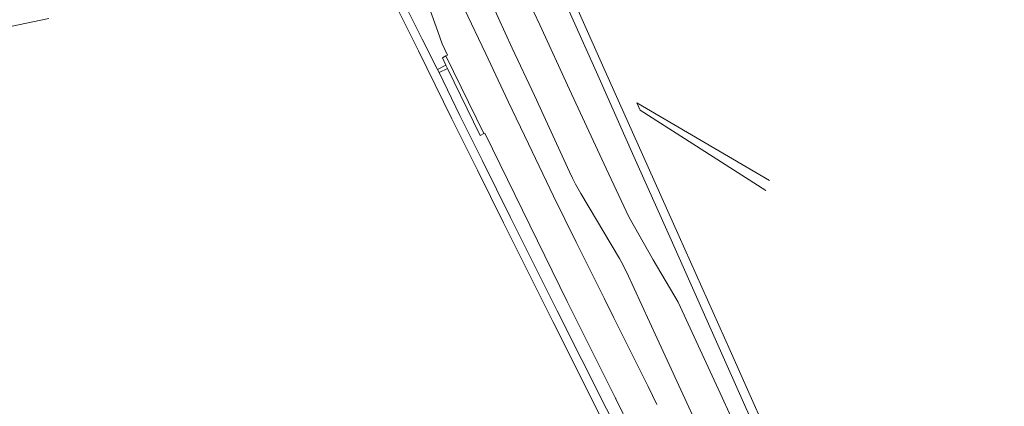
# Model space of a CAD drawing. Extents: x 145000 to 155000, y 457500 to 470000.
# Tile 369 of 548: x 147194 to 147482, y 468163 to 468276. Entities that reach past the tile are written whole.
import ezdxf

# ---------------------------------------------------------------- set-up
doc = ezdxf.new("R2010")
doc.units = 0
doc.header["$LTSCALE"] = 0.2
doc.header["$MEASUREMENT"] = 0
doc.layers.add('kant verharding', color=252, linetype='Continuous', lineweight=0)

msp = doc.modelspace()

# ---------------------------------------------------------------- linework, layer by layer
at = {"layer": 'kant verharding', "linetype": 'Continuous', "lineweight": 0}
for p, q in [((147335.95, 468296.31), (147345.89, 468274.92)), ((147308.15, 468295.22), (147316.09, 468273.02)), ((147303.48, 468281.2), (147306.76, 468274.72)), ((147323.83, 468279.71), (147330.09, 468266.47)), ((147331.66, 468281.54), (147337.87, 468268.17)), ((147200, 468276.34), (147202.33, 468276.82)), ((147345.89, 468274.92), (147354.62, 468256.02)), ((147316.09, 468273.02), (147317.36, 468269.45)), ((147317.36, 468269.45), (147318.9, 468266.09)), ((147337.87, 468268.17), (147344.35, 468254.31)), ((147318.9, 468266.09), (147318.47, 468265.89)), ((147318.47, 468265.89), (147329.58, 468243.2)), ((147330.09, 468266.47), (147336.69, 468252.53)), ((147316.01, 468261.95), (147318.45, 468263.21)), ((147316.5, 468260.98), (147316.01, 468261.95)), ((147318.93, 468262.21), (147316.5, 468260.98)), ((147318.93, 468262.21), (147318.45, 468263.21)), ((147354.62, 468256.02), (147365.33, 468233)), ((147344.35, 468254.31), (147354.6, 468232.01)), ((147336.69, 468252.53), (147342.61, 468240.22)), ((147342.61, 468240.22), (147349.96, 468224.92)), ((147365.33, 468233), (147371.96, 468218.88)), ((147354.6, 468232.01), (147355.46, 468230.19)), ((147355.46, 468230.19), (147356.38, 468228.4)), ((147356.38, 468228.4), (147357.14, 468227.02)), ((147357.14, 468227.02), (147357.95, 468225.67)), ((147349.96, 468224.92), (147356.56, 468211.42)), ((147357.95, 468225.67), (147369.21, 468206.63)), ((147371.96, 468218.88), (147379.11, 468206.31)), ((147356.56, 468211.42), (147360.13, 468204.22)), ((147360.13, 468204.22), (147361.86, 468200.74)), ((147369.69, 468205.77), (147369.21, 468206.63)), ((147370.16, 468204.91), (147369.69, 468205.77)), ((147370.71, 468203.85), (147370.16, 468204.91)), ((147379.11, 468206.31), (147386.39, 468193.95)), ((147371.23, 468202.79), (147370.71, 468203.85)), ((147353.95, 468194.14), (147358.56, 468184.76)), ((147386.39, 468193.95), (147399.27, 468166.07)), ((147367.53, 468189.36), (147370.19, 468184.03)), ((147358.56, 468184.76), (147360.91, 468180.06)), ((147373.96, 468176.49), (147370.19, 468184.03)), ((147360.91, 468180.06), (147367.26, 468167.44)), ((147377.57, 468169.23), (147373.96, 468176.49)), ((147368.05, 468165.85), (147367.26, 468167.44)), ((147380.13, 468164.04), (147377.57, 468169.23)), ((147375.56, 468150.56), (147368.14, 468165.67)), ((147399.27, 468166.07), (147410.16, 468142.22))]:
    msp.add_line(p, q, dxfattribs=at)
at = {"layer": 'kant verharding', "lineweight": 0, "flags": 128}
for points in [[(147481.77, 468000), (147476.15, 468012.59), (147460.3, 468048.03), (147445.85, 468080.3), (147431.08, 468113.59), (147417.25, 468144.52), (147401.56, 468179.77), (147386.68, 468213.13), (147375.93, 468237.1), (147364.98, 468261.38), (147356.71, 468280.06), (147352.21, 468290.6), (147350.25, 468295.19), (147343.8, 468311.4)], [(147341.49, 468310.46), (147347.41, 468295.5), (147349.95, 468289.5), (147353.98, 468279.98), (147362.85, 468260.2), (147373.46, 468236.52), (147384.29, 468212.14), (147399.17, 468178.79), (147413.86, 468145.77), (147428.38, 468113.2), (147442.9, 468080.57), (147457.97, 468046.99), (147473.76, 468011.53), (147478.91, 468000)], [(147306.76, 468274.72), (147309.29, 468269.71), (147310.47, 468267.37), (147320.21, 468247.45), (147327.67, 468232.45), (147335.26, 468217.05), (147349.68, 468188.31), (147364.64, 468158.58), (147379.71, 468128.58), (147388.32, 468111.81), (147394.25, 468099.62), (147400.27, 468086.44), (147414.95, 468054.29), (147424.68, 468032.89), (147439.46, 468000)], [(147371.23, 468202.79), (147380.28, 468183.34), (147390.12, 468161.94), (147400.85, 468138.5), (147412.67, 468112.96), (147427.77, 468080.12), (147442.14, 468048.93), (147456.29, 468017.99), (147464.44, 468000)]]:
    msp.add_lwpolyline(points, dxfattribs=at)
at = {"layer": 'kant verharding', "linetype": 'Continuous', "lineweight": 0, "flags": 128}
for points in [[(147302.29, 468289.2), (147311.55, 468270.81), (147316.01, 468261.95)], [(147003.43, 468259.5), (147014.45, 468259.32), (147030.18, 468260.63), (147058.58, 468263.7), (147103.4, 468267.63), (147139.87, 468270.07), (147158.32, 468271.05), (147167.74, 468271.88), (147175.46, 468272.55), (147191.05, 468274.46), (147200, 468276.34)], [(147318.45, 468263.21), (147317.43, 468265.34), (147318.47, 468265.89)], [(147329.58, 468243.2), (147328.48, 468242.65), (147318.93, 468262.21)], [(147316.5, 468260.98), (147322.54, 468248.49), (147329.17, 468235.21), (147337.3, 468218.68), (147350.95, 468191.37), (147365.41, 468162.71), (147383.7, 468126.38), (147390.17, 468113.73), (147396.79, 468100.6)], [(147413.1, 468229.44), (147374.31, 468252.19), (147375.26, 468250), (147412.05, 468226.55)], [(147329.58, 468243.2), (147329.8, 468243.31), (147340.85, 468220.76), (147353.95, 468194.14)], [(147361.86, 468200.74), (147364.69, 468195.05), (147367.53, 468189.36)], [(147368.05, 468165.85), (147368.1, 468165.76), (147368.14, 468165.67)]]:
    msp.add_lwpolyline(points, dxfattribs=at)

doc.saveas('drawing.dxf')
